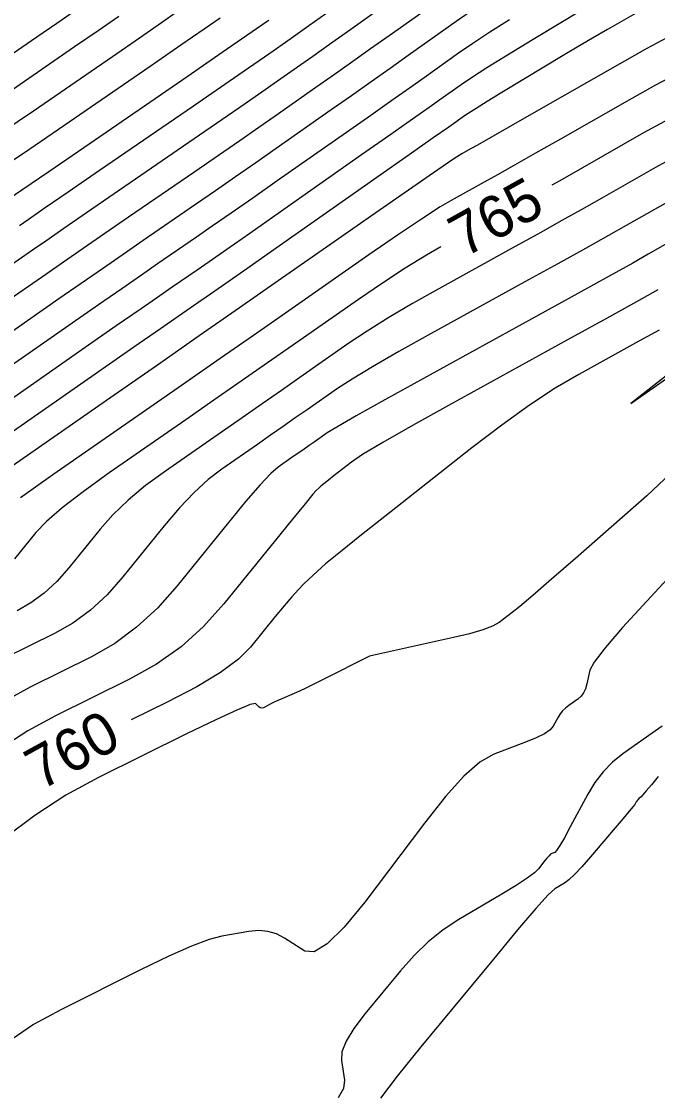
# Model space of a CAD drawing. Extents: x 2079879 to 2092887, y 778083 to 784051.
# Drawn here: x 2084172.8 to 2084214.8, y 780820.8 to 780891.8 of the extents above; entities that cross this region are included whole.
import ezdxf

# ---------------------------------------------------------------- set-up
doc = ezdxf.new("R2010")
doc.units = 0
doc.layers.add('DT_X_Contour_Major', color=7, linetype='Continuous')
doc.layers.add('DT_X_Contour_Minor', color=7, linetype='Continuous')

msp = doc.modelspace()

# ---------------------------------------------------------------- linework, layer by layer
at = {"layer": 'DT_X_Contour_Major'}
for points in [[(2084227.885, 780892.435), (2084225.536, 780891.159), (2084224.68, 780890.665), (2084223.874, 780890.14), (2084223.117, 780889.585), (2084222.409, 780888.998), (2084220.587, 780887.394), (2084219.947, 780886.867), (2084219.393, 780886.492), (2084218.925, 780886.267), (2084218.543, 780886.193), (2084217.639, 780886.197), (2084217.152, 780886.09), (2084216.37, 780885.765), (2084215.293, 780885.223), (2084213.921, 780884.463), (2084209.868, 780882.146), (2084208.379, 780881.298), (2084207.839, 780880.993)], [(2084189.119, 780891.905), (2084189.018, 780891.834), (2084188.662, 780891.588), (2084187.67, 780890.905), (2084186.04, 780889.783), (2084183.774, 780888.224), (2084176.881, 780883.482), (2084174.561, 780881.889), (2084172.771, 780880.666), (2084171.51, 780879.814), (2084170.779, 780879.333), (2084169.534, 780878.544), (2084168.836, 780878.101), (2084167.673, 780877.365), (2084166.046, 780876.335), (2084163.956, 780875.011), (2084161.393, 780873.389)], [(2084205.056, 780891.961), (2084203.752, 780891.134), (2084202.627, 780890.395), (2084201.681, 780889.743), (2084199.397, 780888.12), (2084198.433, 780887.436), (2084197.255, 780886.604), (2084195.861, 780885.623), (2084194.253, 780884.493), (2084189.679, 780881.28), (2084188.058, 780880.143), (2084186.625, 780879.143), (2084185.381, 780878.278), (2084184.326, 780877.548), (2084181.764, 780875.785), (2084180.689, 780875.043), (2084179.388, 780874.142), (2084177.86, 780873.081), (2084176.105, 780871.859), (2084171.122, 780868.388), (2084170.53, 780867.979)], [(2084200.498, 780876.911), (2084199.545, 780876.364), (2084198.134, 780875.496), (2084196.634, 780874.518), (2084195.046, 780873.432), (2084190.691, 780870.389), (2084189.024, 780869.226), (2084187.291, 780868.017), (2084185.491, 780866.763), (2084183.624, 780865.464), (2084178.556, 780861.939), (2084176.828, 780860.701), (2084175.443, 780859.63), (2084174.401, 780858.727), (2084173.703, 780857.992), (2084172.301, 780856.256)], [(2084214.95, 780871.399), (2084213.611, 780870.66), (2084209.633, 780868.467), (2084208.072, 780867.547), (2084206.372, 780866.428), (2084204.533, 780865.113), (2084202.555, 780863.6), (2084197.095, 780859.303), (2084195.261, 780857.853), (2084193.856, 780856.726), (2084192.88, 780855.922), (2084192.332, 780855.44), (2084191.441, 780854.587), (2084191.073, 780854.212), (2084190.634, 780853.727), (2084190.125, 780853.132), (2084189.546, 780852.427), (2084187.909, 780850.401), (2084187.104, 780849.603), (2084185.917, 780848.731), (2084184.347, 780847.784), (2084182.395, 780846.761), (2084180.008, 780845.581)]]:
    msp.add_lwpolyline(points, dxfattribs=at)
at = {"layer": 'DT_X_Contour_Minor'}
for points in [[(2084201.359, 780893.939), (2084197.302, 780891.056), (2084195.845, 780890.021), (2084194.515, 780889.079), (2084193.313, 780888.23), (2084192.238, 780887.473), (2084189.541, 780885.579), (2084188.451, 780884.817), (2084187.202, 780883.948), (2084185.795, 780882.974), (2084184.229, 780881.895), (2084179.843, 780878.876), (2084178.266, 780877.79), (2084176.827, 780876.796), (2084175.524, 780875.894), (2084174.358, 780875.084), (2084171.432, 780873.045)], [(2084211.551, 780893.656), (2084206.602, 780890.647), (2084204.913, 780889.613), (2084203.556, 780888.768), (2084202.532, 780888.112), (2084201.842, 780887.645), (2084200.444, 780886.651), (2084199.727, 780886.144), (2084198.624, 780885.367), (2084197.136, 780884.319), (2084195.261, 780883.002), (2084189.748, 780879.131), (2084187.861, 780877.807), (2084186.337, 780876.74), (2084185.175, 780875.929), (2084184.375, 780875.375), (2084182.724, 780874.239), (2084181.901, 780873.67), (2084180.669, 780872.815), (2084179.028, 780871.674), (2084176.978, 780870.247), (2084170.967, 780866.06)], [(2084176.385, 780892.607), (2084175.093, 780891.71), (2084173.771, 780890.798), (2084170.203, 780888.343)], [(2084214.148, 780892.805), (2084211.539, 780891.313), (2084210.548, 780890.742), (2084209.531, 780890.146), (2084208.49, 780889.526), (2084207.423, 780888.882), (2084204.545, 780887.132), (2084203.577, 780886.541), (2084202.83, 780886.079), (2084202.306, 780885.748), (2084202.003, 780885.547), (2084201.492, 780885.183), (2084201.021, 780884.851), (2084199.994, 780884.129), (2084198.41, 780883.016), (2084196.269, 780881.512), (2084189.817, 780876.981), (2084187.665, 780875.47), (2084186.049, 780874.337), (2084184.968, 780873.581), (2084184.424, 780873.201), (2084183.685, 780872.693), (2084183.113, 780872.296), (2084181.95, 780871.488), (2084180.196, 780870.267), (2084177.851, 780868.635), (2084170.812, 780863.732)], [(2084202.721, 780892.679), (2084201.52, 780891.841), (2084198.35, 780889.588), (2084197.139, 780888.729), (2084195.885, 780887.841), (2084194.587, 780886.926), (2084193.245, 780885.983), (2084189.61, 780883.43), (2084188.254, 780882.48), (2084186.914, 780881.545), (2084185.588, 780880.626), (2084184.278, 780879.722), (2084180.803, 780877.331), (2084179.478, 780876.417), (2084178.108, 780875.469), (2084176.692, 780874.487), (2084175.232, 780873.471), (2084171.277, 780870.717)], [(2084183.154, 780892.538), (2084182.027, 780891.756), (2084180.567, 780890.747), (2084178.772, 780889.511), (2084173.542, 780885.912), (2084171.528, 780884.543)], [(2084196.255, 780892.524), (2084194.551, 780891.313), (2084193.145, 780890.316), (2084192.038, 780889.533), (2084191.23, 780888.963), (2084189.472, 780887.729), (2084188.647, 780887.153), (2084187.49, 780886.351), (2084186.001, 780885.323), (2084184.18, 780884.068), (2084178.882, 780880.422), (2084177.055, 780879.164), (2084175.546, 780878.123), (2084174.356, 780877.301), (2084173.485, 780876.696), (2084171.587, 780875.374)], [(2084193.257, 780892.606), (2084191.775, 780891.554), (2084190.764, 780890.836), (2084190.222, 780890.454), (2084189.403, 780889.879), (2084188.843, 780889.49), (2084187.778, 780888.754), (2084186.208, 780887.671), (2084184.132, 780886.242), (2084177.922, 780881.968), (2084175.843, 780880.537), (2084174.265, 780879.45), (2084173.188, 780878.707), (2084172.612, 780878.308)], [(2084185.908, 780892.063), (2084184.848, 780891.33), (2084183.303, 780890.265), (2084181.273, 780888.867), (2084175.212, 780884.697), (2084172.878, 780883.11), (2084170.424, 780881.477)], [(2084179.206, 780892.182), (2084177.83, 780891.229), (2084176.271, 780890.154), (2084171.872, 780887.128)], [(2084215.453, 780890.771), (2084214.136, 780890.05), (2084212.35, 780889.039), (2084206.963, 780885.96), (2084205.167, 780884.934), (2084203.821, 780884.166), (2084202.924, 780883.656), (2084202.476, 780883.405), (2084201.881, 780883.077), (2084201.373, 780882.75), (2084200.293, 780882.016), (2084198.643, 780880.875), (2084196.421, 780879.327), (2084189.735, 780874.655), (2084187.176, 780872.869), (2084184.515, 780871.013), (2084181.751, 780869.088), (2084178.885, 780867.093), (2084171.104, 780861.681)], [(2084215.911, 780888.268), (2084214.714, 780887.636), (2084213.135, 780886.751), (2084208.415, 780884.053), (2084206.773, 780883.116), (2084205.385, 780882.329), (2084204.253, 780881.691), (2084203.375, 780881.202), (2084201.374, 780880.1), (2084200.459, 780879.557), (2084199.214, 780878.756), (2084197.638, 780877.697), (2084195.733, 780876.38), (2084190.213, 780872.522), (2084188.1, 780871.047), (2084185.903, 780869.515), (2084183.621, 780867.925), (2084181.254, 780866.278), (2084174.83, 780861.81), (2084172.688, 780860.301)], [(2084215.872, 780882.809), (2084214.706, 780882.175), (2084211.321, 780880.239), (2084209.984, 780879.48), (2084208.514, 780878.653), (2084206.91, 780877.759), (2084205.172, 780876.798), (2084200.36, 780874.145), (2084198.631, 780873.17), (2084197.054, 780872.235), (2084195.63, 780871.34), (2084194.358, 780870.484), (2084191.169, 780868.256), (2084189.948, 780867.404), (2084188.679, 780866.519), (2084187.361, 780865.6), (2084185.994, 780864.649), (2084182.282, 780862.067), (2084180.968, 780861.101), (2084179.808, 780860.136), (2084178.802, 780859.174), (2084177.95, 780858.214), (2084175.884, 780855.656), (2084175.089, 780854.759), (2084174.253, 780853.986), (2084173.376, 780853.336), (2084172.458, 780852.81)], [(2084215.492, 780879.886), (2084212.774, 780878.333), (2084211.59, 780877.662), (2084210.079, 780876.816), (2084208.239, 780875.794), (2084206.071, 780874.596), (2084199.852, 780871.168), (2084197.717, 780869.977), (2084195.975, 780868.975), (2084194.626, 780868.162), (2084193.671, 780867.537), (2084191.647, 780866.123), (2084190.873, 780865.582), (2084190.067, 780865.021), (2084189.231, 780864.438), (2084188.363, 780863.834), (2084186.009, 780862.196), (2084185.108, 780861.501), (2084184.172, 780860.642), (2084183.202, 780859.62), (2084182.196, 780858.435), (2084179.468, 780855.057), (2084178.418, 780853.872), (2084177.313, 780852.851), (2084176.155, 780851.993), (2084174.942, 780851.298), (2084171.636, 780849.663)], [(2084216.277, 780877.598), (2084214.226, 780876.426), (2084213.196, 780875.844), (2084211.643, 780874.978), (2084209.567, 780873.828), (2084206.97, 780872.394), (2084199.345, 780868.191), (2084196.803, 780866.784), (2084194.895, 780865.715), (2084193.622, 780864.983), (2084192.983, 780864.589), (2084192.125, 780863.99), (2084191.797, 780863.761), (2084191.455, 780863.523), (2084191.101, 780863.276), (2084190.733, 780863.02), (2084189.735, 780862.325), (2084189.248, 780861.901), (2084188.537, 780861.147), (2084187.602, 780860.066), (2084186.443, 780858.656), (2084183.051, 780854.458), (2084181.746, 780852.985), (2084180.373, 780851.716), (2084178.934, 780850.649), (2084177.426, 780849.786), (2084173.318, 780847.754), (2084171.798, 780846.925)], [(2084214.865, 780874.061), (2084213.46, 780873.28), (2084211.465, 780872.176), (2084208.88, 780870.75), (2084201.198, 780866.515), (2084198.624, 780865.084), (2084196.664, 780863.965), (2084195.316, 780863.159), (2084194.582, 780862.666), (2084193.441, 780861.769), (2084193.059, 780861.466), (2084192.765, 780861.231), (2084192.561, 780861.063), (2084192.447, 780860.962), (2084192.261, 780860.784), (2084192.04, 780860.528), (2084191.517, 780859.892), (2084190.691, 780858.878), (2084189.563, 780857.484), (2084186.153, 780853.262), (2084184.803, 780851.763), (2084183.313, 780850.432), (2084181.682, 780849.269), (2084179.911, 780848.274), (2084174.999, 780845.845), (2084173.182, 780844.854), (2084171.414, 780843.702)], [(2084216.429, 780869.178), (2084213.084, 780866.546), (2084216.475, 780868.932)], [(2084215.696, 780861.905), (2084214.14, 780860.426), (2084209.414, 780856.285), (2084207.823, 780854.896), (2084206.594, 780853.834), (2084205.726, 780853.1), (2084205.22, 780852.693), (2084204.354, 780852.044), (2084203.922, 780851.798), (2084203.274, 780851.548), (2084202.41, 780851.293), (2084201.331, 780851.034), (2084195.792, 780849.814), (2084192.717, 780848.251), (2084192.102, 780847.942), (2084191.577, 780847.685), (2084191.141, 780847.48), (2084190.794, 780847.327), (2084189.987, 780846.987), (2084189.709, 780846.868), (2084189.478, 780846.764), (2084189.295, 780846.675), (2084189.161, 780846.602), (2084188.865, 780846.429), (2084188.758, 780846.382), (2084188.655, 780846.371), (2084188.558, 780846.395), (2084188.466, 780846.455), (2084188.23, 780846.662), (2084187.879, 780846.595), (2084187.003, 780846.238), (2084185.603, 780845.592), (2084183.679, 780844.655), (2084177.847, 780841.772), (2084175.699, 780840.604), (2084173.627, 780839.263), (2084171.632, 780837.748)], [(2084218.946, 780858.659), (2084214.124, 780853.455), (2084212.532, 780851.705), (2084211.375, 780850.358), (2084210.652, 780849.414), (2084210.363, 780848.873), (2084210.17, 780847.969), (2084210.079, 780847.652), (2084209.948, 780847.379), (2084209.779, 780847.15), (2084209.57, 780846.966), (2084208.962, 780846.533), (2084208.747, 780846.363), (2084208.56, 780846.177), (2084208.399, 780845.976), (2084208.265, 780845.76), (2084207.945, 780845.162), (2084207.74, 780844.928), (2084207.365, 780844.673), (2084206.82, 780844.399), (2084206.105, 780844.104), (2084203.972, 780843.29), (2084203.087, 780842.778), (2084202.032, 780841.851), (2084200.806, 780840.511), (2084199.411, 780838.755), (2084195.463, 780833.523), (2084194.105, 780831.847), (2084192.99, 780830.745), (2084192.12, 780830.215), (2084191.494, 780830.259), (2084190.151, 780831.138), (2084189.626, 780831.413), (2084189.059, 780831.576), (2084188.451, 780831.628), (2084187.801, 780831.569), (2084186.012, 780831.265), (2084185.175, 780831.04), (2084184.007, 780830.596), (2084182.508, 780829.931), (2084180.677, 780829.045), (2084175.354, 780826.391), (2084173.553, 780825.405), (2084172.145, 780824.438)], [(2084215.137, 780845.169), (2084214.494, 780844.71), (2084212.556, 780843.33), (2084211.865, 780842.776), (2084211.247, 780842.147), (2084210.702, 780841.444), (2084210.23, 780840.668), (2084209.066, 780838.497), (2084208.676, 780837.781), (2084208.375, 780837.262), (2084208.165, 780836.939), (2084208.046, 780836.813), (2084207.849, 780836.737), (2084207.764, 780836.687), (2084207.66, 780836.592), (2084207.535, 780836.453), (2084207.389, 780836.269), (2084206.975, 780835.719), (2084206.706, 780835.46), (2084206.21, 780835.094), (2084205.487, 780834.622), (2084204.537, 780834.044), (2084201.702, 780832.359), (2084200.663, 780831.674), (2084199.671, 780830.882), (2084198.727, 780829.982), (2084197.83, 780828.974), (2084195.504, 780826.145), (2084194.751, 780825.154), (2084194.236, 780824.306), (2084193.959, 780823.6), (2084193.921, 780823.035), (2084194.137, 780821.719), (2084194.071, 780821.182), (2084193.71, 780820.556)], [(2084214.894, 780841.83), (2084214.436, 780841.284), (2084214.093, 780840.88), (2084213.866, 780840.619), (2084213.755, 780840.499), (2084213.612, 780840.371), (2084213.56, 780840.321), (2084213.513, 780840.268), (2084213.47, 780840.212), (2084213.431, 780840.152), (2084213.333, 780839.99), (2084213.224, 780839.846), (2084212.971, 780839.538), (2084212.574, 780839.065), (2084212.032, 780838.427), (2084210.397, 780836.506), (2084209.83, 780835.858), (2084209.356, 780835.355), (2084208.976, 780834.995), (2084208.689, 780834.781), (2084208.049, 780834.4), (2084207.614, 780834.002), (2084206.791, 780833.094), (2084205.578, 780831.676), (2084203.977, 780829.747), (2084199.188, 780823.923), (2084197.621, 780821.985), (2084196.512, 780820.538)]]:
    msp.add_lwpolyline(points, dxfattribs=at)

# ---------------------------------------------------------------- texts
at = {"layer": 'DT_X_Contour_Major'}
for s, rotation, p in [('765', 29.07988, (2084202.069, 780876.173)), ('760', 28.80404, (2084174.029, 780840.882))]:
    msp.add_text(s, height=2.8, rotation=rotation, dxfattribs=at).set_placement(p)

doc.saveas('drawing.dxf')
